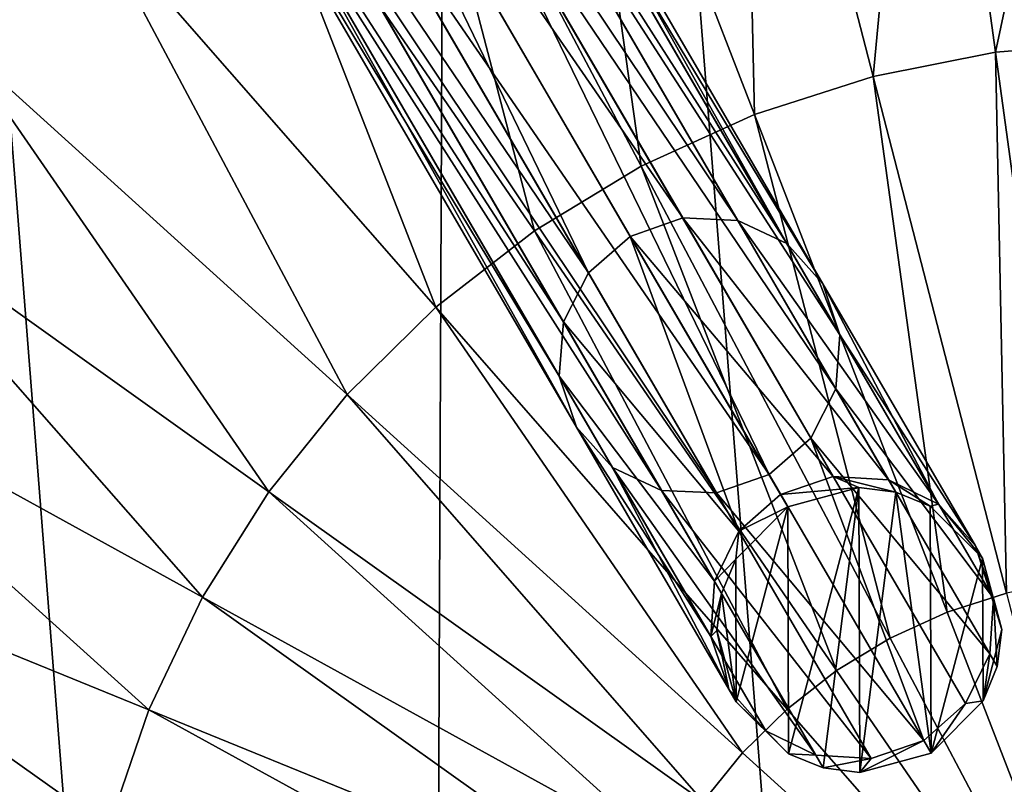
# Model space of a CAD drawing. Header units: millimetres. Extents: x 64 to 3333, y 103 to 3347.
# Tile 364 of 519: x 1707 to 1725, y 1784 to 1797. Entities that reach past the tile are written whole.
import ezdxf

# ---------------------------------------------------------------- set-up
doc = ezdxf.new("R2010")
doc.units = ezdxf.units.MM
doc.header["$LTSCALE"] = 25.4
doc.layers.get('0').update_dxf_attribs({"true_color": 0xff5454})

# ---------------------------------------------------------------- blocks, each defined once
blk = doc.blocks.new('SPIDER-6785-9743.STL')
at = {"color": 0}
mesh = blk.add_polyface(dxfattribs=at)
corners = [(1654.298, 1759.693, 1405.814), (1652.364, 1784.306, 1405.814), (1652.311, 1771.919, 1405.814), (1654.454, 1796.515, 1405.814), (1658.271, 1747.96, 1405.814), (1658.526, 1808.214, 1405.814), (1664.12, 1737.042, 1405.814), (1664.467, 1819.083, 1405.814), (1671.687, 1727.234, 1405.814), (1672.116, 1828.826, 1405.814), (1680.765, 1718.807, 1405.814), (1681.265, 1837.177, 1405.814), (1691.106, 1711.988, 1405.814), (1691.664, 1843.908, 1405.814), (1702.429, 1706.964, 1405.814), (1703.028, 1848.835, 1405.814), (1714.423, 1703.873, 1405.814), (1715.049, 1851.825, 1405.814), (1726.764, 1702.797, 1405.814), (1727.398, 1852.796, 1405.814), (1739.112, 1703.768, 1405.814), (1739.738, 1851.721, 1405.814), (1751.133, 1706.758, 1405.814), (1751.733, 1848.63, 1405.814), (1762.498, 1711.686, 1405.814), (1763.055, 1843.606, 1405.814), (1772.896, 1718.417, 1405.814), (1773.396, 1836.787, 1405.814), (1782.045, 1726.768, 1405.814), (1782.474, 1828.359, 1405.814), (1789.694, 1736.511, 1405.814), (1790.041, 1818.552, 1405.814), (1795.636, 1747.38, 1405.814), (1795.89, 1807.633, 1405.814), (1799.707, 1759.078, 1405.814), (1799.863, 1795.901, 1405.814), (1801.798, 1771.288, 1405.814), (1801.85, 1783.674, 1405.814)]
mesh.append_faces([[corners[k] for k in face] for face in [(0, 1, 2), (35, 36, 37)]], dxfattribs={"vtx0": -1, "color": 0})
mesh.append_faces([[corners[k] for k in face] for face in [(1, 0, 3), (3, 4, 5), (5, 6, 7), (7, 8, 9), (9, 10, 11), (11, 12, 13), (13, 14, 15), (15, 16, 17), (17, 18, 19), (19, 20, 21), (21, 22, 23), (23, 24, 25), (25, 26, 27), (27, 28, 29), (29, 30, 31), (31, 32, 33), (33, 34, 35)]], dxfattribs={"vtx0": -1, "vtx1": -1, "color": 0})
mesh.append_faces([[corners[k] for k in face] for face in [(3, 0, 4), (5, 4, 6), (7, 6, 8), (9, 8, 10), (11, 10, 12), (13, 12, 14), (15, 14, 16), (17, 16, 18), (19, 18, 20), (21, 20, 22), (23, 22, 24), (25, 24, 26), (27, 26, 28), (29, 28, 30), (31, 30, 32), (33, 32, 34), (35, 34, 36)]], dxfattribs={"vtx0": -1, "vtx2": -1, "color": 0})
mesh = blk.add_polyface(dxfattribs=at)
corners = [(1726.514, 1805.769, 1366.004), (1724.521, 1796.417, 1363.8), (1723.27, 1805.514, 1366.004), (1726.7, 1796.588, 1363.8)]
mesh.append_faces([[corners[k] for k in face] for face in [(0, 1, 2), (1, 0, 3)]], dxfattribs={"vtx0": -1, "color": 0})
mesh = blk.add_polyface(dxfattribs=at)
corners = [(1702.796, 1805.574, 1369.111), (1706.345, 1796.58, 1366.004), (1699.736, 1802.567, 1369.111), (1708.666, 1798.86, 1366.004)]
mesh.append_faces([[corners[k] for k in face] for face in [(0, 1, 2), (1, 0, 3)]], dxfattribs={"vtx0": -1, "color": 0})
mesh = blk.add_polyface(dxfattribs=at)
corners = [(1723.27, 1805.514, 1366.004), (1722.376, 1795.994, 1363.8), (1720.078, 1804.884, 1366.004), (1724.521, 1796.417, 1363.8)]
mesh.append_faces([[corners[k] for k in face] for face in [(0, 1, 2), (1, 0, 3)]], dxfattribs={"vtx0": -1, "color": 0})
mesh = blk.add_polyface(dxfattribs=at)
corners = [(1720.078, 1804.884, 1366.004), (1720.296, 1795.324, 1363.8), (1716.981, 1803.888, 1366.004), (1722.376, 1795.994, 1363.8)]
mesh.append_faces([[corners[k] for k in face] for face in [(0, 1, 2), (1, 0, 3)]], dxfattribs={"vtx0": -1, "color": 0})
mesh = blk.add_polyface(dxfattribs=at)
corners = [(1711.947, 1803.79, 1293.345), (1719.038, 1793.512, 1326.117), (1712.86, 1804.123, 1293.262), (1718.118, 1793.19, 1326.165)]
mesh.append_faces([[corners[k] for k in face] for face in [(0, 1, 2), (1, 0, 3)]], dxfattribs={"vtx0": -1, "color": 0})
mesh = blk.add_polyface(dxfattribs=at)
corners = [(1712.86, 1804.123, 1293.262), (1720.002, 1793.468, 1325.979), (1713.806, 1804.111, 1293.024), (1719.038, 1793.512, 1326.117)]
mesh.append_faces([[corners[k] for k in face] for face in [(0, 1, 2), (1, 0, 3)]], dxfattribs={"vtx0": -1, "color": 0})
mesh = blk.add_polyface(dxfattribs=at)
corners = [(1713.806, 1804.111, 1293.024), (1720.865, 1793.063, 1325.774), (1714.641, 1803.753, 1292.669), (1720.002, 1793.468, 1325.979)]
mesh.append_faces([[corners[k] for k in face] for face in [(0, 1, 2), (1, 0, 3)]], dxfattribs={"vtx0": -1, "color": 0})
mesh = blk.add_polyface(dxfattribs=at)
corners = [(1716.981, 1803.888, 1366.004), (1718.307, 1794.418, 1363.8), (1714.02, 1802.539, 1366.004), (1720.296, 1795.324, 1363.8)]
mesh.append_faces([[corners[k] for k in face] for face in [(0, 1, 2), (1, 0, 3)]], dxfattribs={"vtx0": -1, "color": 0})
mesh = blk.add_polyface(dxfattribs=at)
corners = [(1717.384, 1792.55, 1326.117), (1711.947, 1803.79, 1293.345), (1711.206, 1803.161, 1293.262), (1718.118, 1793.19, 1326.165)]
mesh.append_faces([[corners[k] for k in face] for face in [(0, 1, 2), (1, 0, 3)]], dxfattribs={"vtx0": -1, "color": 0})
mesh = blk.add_polyface(dxfattribs=at)
corners = [(1715.238, 1803.106, 1292.25), (1720.865, 1793.063, 1325.774), (1721.495, 1792.359, 1325.531), (1714.641, 1803.753, 1292.669)]
mesh.append_faces([[corners[k] for k in face] for face in [(0, 1, 2), (1, 0, 3)]], dxfattribs={"vtx0": -1, "color": 0})
mesh = blk.add_polyface(dxfattribs=at)
corners = [(1717.384, 1792.55, 1326.117), (1710.75, 1802.332, 1293.024), (1716.947, 1791.689, 1325.979), (1711.206, 1803.161, 1293.262)]
mesh.append_faces([[corners[k] for k in face] for face in [(0, 1, 2), (1, 0, 3)]], dxfattribs={"vtx0": -1, "color": 0})
mesh = blk.add_polyface(dxfattribs=at)
corners = [(1715.506, 1802.267, 1291.83), (1721.495, 1792.359, 1325.531), (1721.796, 1791.464, 1325.288), (1715.238, 1803.106, 1292.25)]
mesh.append_faces([[corners[k] for k in face] for face in [(0, 1, 2), (1, 0, 3)]], dxfattribs={"vtx0": -1, "color": 0})
mesh = blk.add_polyface(dxfattribs=at)
corners = [(1714.02, 1802.539, 1366.004), (1716.437, 1793.287, 1363.8), (1711.236, 1800.856, 1366.004), (1718.307, 1794.418, 1363.8)]
mesh.append_faces([[corners[k] for k in face] for face in [(0, 1, 2), (1, 0, 3)]], dxfattribs={"vtx0": -1, "color": 0})
mesh = blk.add_polyface(dxfattribs=at)
corners = [(1716.947, 1791.689, 1325.979), (1710.649, 1801.429, 1292.669), (1716.873, 1790.738, 1325.774), (1710.75, 1802.332, 1293.024)]
mesh.append_faces([[corners[k] for k in face] for face in [(0, 1, 2), (1, 0, 3)]], dxfattribs={"vtx0": -1, "color": 0})
mesh = blk.add_polyface(dxfattribs=at)
corners = [(1715.405, 1801.364, 1291.475), (1721.796, 1791.464, 1325.288), (1721.722, 1790.514, 1325.082), (1715.506, 1802.267, 1291.83)]
mesh.append_faces([[corners[k] for k in face] for face in [(0, 1, 2), (1, 0, 3)]], dxfattribs={"vtx0": -1, "color": 0})
mesh = blk.add_polyface(dxfattribs=at)
corners = [(1716.873, 1790.738, 1325.774), (1710.917, 1800.59, 1292.25), (1717.174, 1789.843, 1325.531), (1710.649, 1801.429, 1292.669)]
mesh.append_faces([[corners[k] for k in face] for face in [(0, 1, 2), (1, 0, 3)]], dxfattribs={"vtx0": -1, "color": 0})
mesh = blk.add_polyface(dxfattribs=at)
corners = [(1714.949, 1800.535, 1291.238), (1721.722, 1790.514, 1325.082), (1721.285, 1789.653, 1324.945), (1715.405, 1801.364, 1291.475)]
mesh.append_faces([[corners[k] for k in face] for face in [(0, 1, 2), (1, 0, 3)]], dxfattribs={"vtx0": -1, "color": 0})
mesh = blk.add_polyface(dxfattribs=at)
corners = [(1711.236, 1800.856, 1366.004), (1714.71, 1791.947, 1363.8), (1708.666, 1798.86, 1366.004), (1716.437, 1793.287, 1363.8)]
mesh.append_faces([[corners[k] for k in face] for face in [(0, 1, 2), (1, 0, 3)]], dxfattribs={"vtx0": -1, "color": 0})
mesh = blk.add_polyface(dxfattribs=at)
corners = [(1717.174, 1789.843, 1325.531), (1711.514, 1799.943, 1291.83), (1717.804, 1789.14, 1325.288), (1710.917, 1800.59, 1292.25)]
mesh.append_faces([[corners[k] for k in face] for face in [(0, 1, 2), (1, 0, 3)]], dxfattribs={"vtx0": -1, "color": 0})
mesh = blk.add_polyface(dxfattribs=at)
corners = [(1714.949, 1800.535, 1291.238), (1720.551, 1789.012, 1324.896), (1714.208, 1799.906, 1291.154), (1721.285, 1789.653, 1324.945)]
mesh.append_faces([[corners[k] for k in face] for face in [(0, 1, 2), (1, 0, 3)]], dxfattribs={"vtx0": -1, "color": 0})
mesh = blk.add_polyface(dxfattribs=at)
corners = [(1718.667, 1788.735, 1325.082), (1711.514, 1799.943, 1291.83), (1712.349, 1799.585, 1291.475), (1717.804, 1789.14, 1325.288)]
mesh.append_faces([[corners[k] for k in face] for face in [(0, 1, 2), (1, 0, 3)]], dxfattribs={"vtx0": -1, "color": 0})
mesh = blk.add_polyface(dxfattribs=at)
corners = [(1720.551, 1789.012, 1324.896), (1713.295, 1799.572, 1291.238), (1714.208, 1799.906, 1291.154), (1719.631, 1788.69, 1324.945)]
mesh.append_faces([[corners[k] for k in face] for face in [(0, 1, 2), (1, 0, 3)]], dxfattribs={"vtx0": -1, "color": 0})
mesh = blk.add_polyface(dxfattribs=at)
corners = [(1719.631, 1788.69, 1324.945), (1712.349, 1799.585, 1291.475), (1713.295, 1799.572, 1291.238), (1718.667, 1788.735, 1325.082)]
mesh.append_faces([[corners[k] for k in face] for face in [(0, 1, 2), (1, 0, 3)]], dxfattribs={"vtx0": -1, "color": 0})
mesh = blk.add_polyface(dxfattribs=at)
corners = [(1708.666, 1798.86, 1366.004), (1713.151, 1790.415, 1363.8), (1706.345, 1796.58, 1366.004), (1714.71, 1791.947, 1363.8)]
mesh.append_faces([[corners[k] for k in face] for face in [(0, 1, 2), (1, 0, 3)]], dxfattribs={"vtx0": -1, "color": 0})
mesh = blk.add_polyface(dxfattribs=at)
corners = [(1706.345, 1796.58, 1366.004), (1711.78, 1788.713, 1363.8), (1704.305, 1794.046, 1366.004), (1713.151, 1790.415, 1363.8)]
mesh.append_faces([[corners[k] for k in face] for face in [(0, 1, 2), (1, 0, 3)]], dxfattribs={"vtx0": -1, "color": 0})
mesh = blk.add_polyface(dxfattribs=at)
corners = [(1726.7, 1796.588, 1363.8), (1725.795, 1787.147, 1362.521), (1724.521, 1796.417, 1363.8), (1726.889, 1787.233, 1362.521)]
mesh.append_faces([[corners[k] for k in face] for face in [(0, 1, 2), (1, 0, 3)]], dxfattribs={"vtx0": -1, "color": 0})
mesh = blk.add_polyface(dxfattribs=at)
corners = [(1724.521, 1796.417, 1363.8), (1724.718, 1786.934, 1362.521), (1722.376, 1795.994, 1363.8), (1725.795, 1787.147, 1362.521)]
mesh.append_faces([[corners[k] for k in face] for face in [(0, 1, 2), (1, 0, 3)]], dxfattribs={"vtx0": -1, "color": 0})
mesh = blk.add_polyface(dxfattribs=at)
corners = [(1722.376, 1795.994, 1363.8), (1723.674, 1786.598, 1362.521), (1720.296, 1795.324, 1363.8), (1724.718, 1786.934, 1362.521)]
mesh.append_faces([[corners[k] for k in face] for face in [(0, 1, 2), (1, 0, 3)]], dxfattribs={"vtx0": -1, "color": 0})
mesh = blk.add_polyface(dxfattribs=at)
corners = [(1720.296, 1795.324, 1363.8), (1722.675, 1786.143, 1362.521), (1718.307, 1794.418, 1363.8), (1723.674, 1786.598, 1362.521)]
mesh.append_faces([[corners[k] for k in face] for face in [(0, 1, 2), (1, 0, 3)]], dxfattribs={"vtx0": -1, "color": 0})
mesh = blk.add_polyface(dxfattribs=at)
corners = [(1718.307, 1794.418, 1363.8), (1721.736, 1785.575, 1362.521), (1716.437, 1793.287, 1363.8), (1722.675, 1786.143, 1362.521)]
mesh.append_faces([[corners[k] for k in face] for face in [(0, 1, 2), (1, 0, 3)]], dxfattribs={"vtx0": -1, "color": 0})
mesh = blk.add_polyface(dxfattribs=at)
corners = [(1704.305, 1794.046, 1366.004), (1710.617, 1786.862, 1363.8), (1702.572, 1791.292, 1366.004), (1711.78, 1788.713, 1363.8)]
mesh.append_faces([[corners[k] for k in face] for face in [(0, 1, 2), (1, 0, 3)]], dxfattribs={"vtx0": -1, "color": 0})
mesh = blk.add_polyface(dxfattribs=at)
corners = [(1718.118, 1793.19, 1326.165), (1721.676, 1788.982, 1359.666), (1719.038, 1793.512, 1326.117), (1720.753, 1788.664, 1359.676)]
mesh.append_faces([[corners[k] for k in face] for face in [(0, 1, 2), (1, 0, 3)]], dxfattribs={"vtx0": -1, "color": 0})
mesh = blk.add_polyface(dxfattribs=at)
corners = [(1719.038, 1793.512, 1326.117), (1722.649, 1788.922, 1359.636), (1720.002, 1793.468, 1325.979), (1721.676, 1788.982, 1359.666)]
mesh.append_faces([[corners[k] for k in face] for face in [(0, 1, 2), (1, 0, 3)]], dxfattribs={"vtx0": -1, "color": 0})
mesh = blk.add_polyface(dxfattribs=at)
corners = [(1720.002, 1793.468, 1325.979), (1723.525, 1788.495, 1359.593), (1720.865, 1793.063, 1325.774), (1722.649, 1788.922, 1359.636)]
mesh.append_faces([[corners[k] for k in face] for face in [(0, 1, 2), (1, 0, 3)]], dxfattribs={"vtx0": -1, "color": 0})
mesh = blk.add_polyface(dxfattribs=at)
corners = [(1716.437, 1793.287, 1363.8), (1720.869, 1784.902, 1362.521), (1714.71, 1791.947, 1363.8), (1721.736, 1785.575, 1362.521)]
mesh.append_faces([[corners[k] for k in face] for face in [(0, 1, 2), (1, 0, 3)]], dxfattribs={"vtx0": -1, "color": 0})
mesh = blk.add_polyface(dxfattribs=at)
corners = [(1720.022, 1788.019, 1359.666), (1718.118, 1793.19, 1326.165), (1717.384, 1792.55, 1326.117), (1720.753, 1788.664, 1359.676)]
mesh.append_faces([[corners[k] for k in face] for face in [(0, 1, 2), (1, 0, 3)]], dxfattribs={"vtx0": -1, "color": 0})
mesh = blk.add_polyface(dxfattribs=at)
corners = [(1721.495, 1792.359, 1325.531), (1723.525, 1788.495, 1359.593), (1724.17, 1787.765, 1359.542), (1720.865, 1793.063, 1325.774)]
mesh.append_faces([[corners[k] for k in face] for face in [(0, 1, 2), (1, 0, 3)]], dxfattribs={"vtx0": -1, "color": 0})
mesh = blk.add_polyface(dxfattribs=at)
corners = [(1720.022, 1788.019, 1359.666), (1716.947, 1791.689, 1325.979), (1719.593, 1787.143, 1359.636), (1717.384, 1792.55, 1326.117)]
mesh.append_faces([[corners[k] for k in face] for face in [(0, 1, 2), (1, 0, 3)]], dxfattribs={"vtx0": -1, "color": 0})
mesh = blk.add_polyface(dxfattribs=at)
corners = [(1721.796, 1791.464, 1325.288), (1724.17, 1787.765, 1359.542), (1724.486, 1786.844, 1359.49), (1721.495, 1792.359, 1325.531)]
mesh.append_faces([[corners[k] for k in face] for face in [(0, 1, 2), (1, 0, 3)]], dxfattribs={"vtx0": -1, "color": 0})
mesh = blk.add_polyface(dxfattribs=at)
corners = [(1714.71, 1791.947, 1363.8), (1720.086, 1784.133, 1362.521), (1713.151, 1790.415, 1363.8), (1720.869, 1784.902, 1362.521)]
mesh.append_faces([[corners[k] for k in face] for face in [(0, 1, 2), (1, 0, 3)]], dxfattribs={"vtx0": -1, "color": 0})
mesh = blk.add_polyface(dxfattribs=at)
corners = [(1719.593, 1787.143, 1359.636), (1716.873, 1790.738, 1325.774), (1719.532, 1786.171, 1359.593), (1716.947, 1791.689, 1325.979)]
mesh.append_faces([[corners[k] for k in face] for face in [(0, 1, 2), (1, 0, 3)]], dxfattribs={"vtx0": -1, "color": 0})
mesh = blk.add_polyface(dxfattribs=at)
corners = [(1721.722, 1790.514, 1325.082), (1724.486, 1786.844, 1359.49), (1724.425, 1785.872, 1359.447), (1721.796, 1791.464, 1325.288)]
mesh.append_faces([[corners[k] for k in face] for face in [(0, 1, 2), (1, 0, 3)]], dxfattribs={"vtx0": -1, "color": 0})
mesh = blk.add_polyface(dxfattribs=at)
corners = [(1702.572, 1791.292, 1366.004), (1709.676, 1784.89, 1363.8), (1701.171, 1788.355, 1366.004), (1710.617, 1786.862, 1363.8)]
mesh.append_faces([[corners[k] for k in face] for face in [(0, 1, 2), (1, 0, 3)]], dxfattribs={"vtx0": -1, "color": 0})
mesh = blk.add_polyface(dxfattribs=at)
corners = [(1719.532, 1786.171, 1359.593), (1717.174, 1789.843, 1325.531), (1719.849, 1785.25, 1359.542), (1716.873, 1790.738, 1325.774)]
mesh.append_faces([[corners[k] for k in face] for face in [(0, 1, 2), (1, 0, 3)]], dxfattribs={"vtx0": -1, "color": 0})
mesh = blk.add_polyface(dxfattribs=at)
corners = [(1721.285, 1789.653, 1324.945), (1724.425, 1785.872, 1359.447), (1723.996, 1784.996, 1359.417), (1721.722, 1790.514, 1325.082)]
mesh.append_faces([[corners[k] for k in face] for face in [(0, 1, 2), (1, 0, 3)]], dxfattribs={"vtx0": -1, "color": 0})
mesh = blk.add_polyface(dxfattribs=at)
corners = [(1713.151, 1790.415, 1363.8), (1719.398, 1783.278, 1362.521), (1711.78, 1788.713, 1363.8), (1720.086, 1784.133, 1362.521)]
mesh.append_faces([[corners[k] for k in face] for face in [(0, 1, 2), (1, 0, 3)]], dxfattribs={"vtx0": -1, "color": 0})
mesh = blk.add_polyface(dxfattribs=at)
corners = [(1719.849, 1785.25, 1359.542), (1717.804, 1789.14, 1325.288), (1720.494, 1784.52, 1359.49), (1717.174, 1789.843, 1325.531)]
mesh.append_faces([[corners[k] for k in face] for face in [(0, 1, 2), (1, 0, 3)]], dxfattribs={"vtx0": -1, "color": 0})
mesh = blk.add_polyface(dxfattribs=at)
corners = [(1721.285, 1789.653, 1324.945), (1723.265, 1784.35, 1359.407), (1720.551, 1789.012, 1324.896), (1723.996, 1784.996, 1359.417)]
mesh.append_faces([[corners[k] for k in face] for face in [(0, 1, 2), (1, 0, 3)]], dxfattribs={"vtx0": -1, "color": 0})
mesh = blk.add_polyface(dxfattribs=at)
corners = [(1721.37, 1784.093, 1359.447), (1717.804, 1789.14, 1325.288), (1718.667, 1788.735, 1325.082), (1720.494, 1784.52, 1359.49)]
mesh.append_faces([[corners[k] for k in face] for face in [(0, 1, 2), (1, 0, 3)]], dxfattribs={"vtx0": -1, "color": 0})
mesh = blk.add_polyface(dxfattribs=at)
corners = [(1723.265, 1784.35, 1359.407), (1719.631, 1788.69, 1324.945), (1720.551, 1789.012, 1324.896), (1722.343, 1784.033, 1359.417)]
mesh.append_faces([[corners[k] for k in face] for face in [(0, 1, 2), (1, 0, 3)]], dxfattribs={"vtx0": -1, "color": 0})
mesh = blk.add_polyface(dxfattribs=at)
corners = [(1722.128, 1788.788, 1369.032), (1721.676, 1788.982, 1359.666), (1720.753, 1788.664, 1359.676)]
mesh.append_faces([[corners[k] for k in face] for face in [(0, 1, 2)]], dxfattribs={"color": 0})
mesh = blk.add_polyface(dxfattribs=at)
corners = [(1722.775, 1788.705, 1369.032), (1721.676, 1788.982, 1359.666), (1722.128, 1788.788, 1369.032)]
mesh.append_faces([[corners[k] for k in face] for face in [(0, 1, 2)]], dxfattribs={"color": 0})
mesh = blk.add_polyface(dxfattribs=at)
corners = [(1722.775, 1788.705, 1369.032), (1722.649, 1788.922, 1359.636), (1721.676, 1788.982, 1359.666)]
mesh.append_faces([[corners[k] for k in face] for face in [(0, 1, 2)]], dxfattribs={"color": 0})
mesh = blk.add_polyface(dxfattribs=at)
corners = [(1719.976, 1785.03, 1369.032), (1719.72, 1786.926, 1369.032), (1719.637, 1786.279, 1369.032), (1719.967, 1787.53, 1369.032), (1720.879, 1788.448, 1369.032), (1720.895, 1784.118, 1369.032), (1722.128, 1788.788, 1369.032), (1721.499, 1783.871, 1369.032), (1722.146, 1783.788, 1369.032), (1722.775, 1788.705, 1369.032), (1723.395, 1784.127, 1369.032), (1723.379, 1788.458, 1369.032), (1724.297, 1787.546, 1369.032), (1724.306, 1785.046, 1369.032), (1724.637, 1786.297, 1369.032), (1724.554, 1785.65, 1369.032)]
mesh.append_faces([[corners[k] for k in face] for face in [(0, 1, 2), (14, 13, 15)]], dxfattribs={"vtx0": -1, "color": 0})
mesh.append_faces([[corners[k] for k in face] for face in [(1, 0, 3), (3, 0, 4), (4, 5, 6), (6, 8, 9), (9, 10, 11), (11, 10, 12), (12, 13, 14)]], dxfattribs={"vtx0": -1, "vtx1": -1, "color": 0})
mesh.append_faces([[corners[k] for k in face] for face in [(4, 0, 5), (6, 5, 7), (6, 7, 8), (9, 8, 10), (12, 10, 13)]], dxfattribs={"vtx0": -1, "vtx2": -1, "color": 0})
mesh = blk.add_polyface(dxfattribs=at)
corners = [(1722.128, 1788.788, 1369.032), (1720.753, 1788.664, 1359.676), (1720.879, 1788.448, 1369.032)]
mesh.append_faces([[corners[k] for k in face] for face in [(0, 1, 2)]], dxfattribs={"color": 0})
mesh = blk.add_polyface(dxfattribs=at)
corners = [(1723.379, 1788.458, 1369.032), (1722.649, 1788.922, 1359.636), (1722.775, 1788.705, 1369.032)]
mesh.append_faces([[corners[k] for k in face] for face in [(0, 1, 2)]], dxfattribs={"color": 0})
mesh = blk.add_polyface(dxfattribs=at)
corners = [(1723.379, 1788.458, 1369.032), (1723.525, 1788.495, 1359.593), (1722.649, 1788.922, 1359.636)]
mesh.append_faces([[corners[k] for k in face] for face in [(0, 1, 2)]], dxfattribs={"color": 0})
mesh = blk.add_polyface(dxfattribs=at)
corners = [(1711.78, 1788.713, 1363.8), (1718.813, 1782.349, 1362.521), (1710.617, 1786.862, 1363.8), (1719.398, 1783.278, 1362.521)]
mesh.append_faces([[corners[k] for k in face] for face in [(0, 1, 2), (1, 0, 3)]], dxfattribs={"vtx0": -1, "color": 0})
mesh = blk.add_polyface(dxfattribs=at)
corners = [(1722.343, 1784.033, 1359.417), (1718.667, 1788.735, 1325.082), (1719.631, 1788.69, 1324.945), (1721.37, 1784.093, 1359.447)]
mesh.append_faces([[corners[k] for k in face] for face in [(0, 1, 2), (1, 0, 3)]], dxfattribs={"vtx0": -1, "color": 0})
mesh = blk.add_polyface(dxfattribs=at)
corners = [(1720.879, 1788.448, 1369.032), (1720.753, 1788.664, 1359.676), (1720.022, 1788.019, 1359.666)]
mesh.append_faces([[corners[k] for k in face] for face in [(0, 1, 2)]], dxfattribs={"color": 0})
mesh = blk.add_polyface(dxfattribs=at)
corners = [(1720.879, 1788.448, 1369.032), (1720.022, 1788.019, 1359.666), (1719.967, 1787.53, 1369.032)]
mesh.append_faces([[corners[k] for k in face] for face in [(0, 1, 2)]], dxfattribs={"color": 0})
mesh = blk.add_polyface(dxfattribs=at)
corners = [(1724.297, 1787.546, 1369.032), (1723.525, 1788.495, 1359.593), (1723.379, 1788.458, 1369.032)]
mesh.append_faces([[corners[k] for k in face] for face in [(0, 1, 2)]], dxfattribs={"color": 0})
mesh = blk.add_polyface(dxfattribs=at)
corners = [(1723.525, 1788.495, 1359.593), (1724.297, 1787.546, 1369.032), (1724.17, 1787.765, 1359.542)]
mesh.append_faces([[corners[k] for k in face] for face in [(0, 1, 2)]], dxfattribs={"color": 0})
mesh = blk.add_polyface(dxfattribs=at)
corners = [(1701.171, 1788.355, 1366.004), (1708.97, 1782.821, 1363.8), (1700.121, 1785.276, 1366.004), (1709.676, 1784.89, 1363.8)]
mesh.append_faces([[corners[k] for k in face] for face in [(0, 1, 2), (1, 0, 3)]], dxfattribs={"vtx0": -1, "color": 0})
mesh = blk.add_polyface(dxfattribs=at)
corners = [(1720.022, 1788.019, 1359.666), (1719.593, 1787.143, 1359.636), (1719.967, 1787.53, 1369.032)]
mesh.append_faces([[corners[k] for k in face] for face in [(0, 1, 2)]], dxfattribs={"color": 0})
mesh = blk.add_polyface(dxfattribs=at)
corners = [(1724.17, 1787.765, 1359.542), (1724.297, 1787.546, 1369.032), (1724.637, 1786.297, 1369.032)]
mesh.append_faces([[corners[k] for k in face] for face in [(0, 1, 2)]], dxfattribs={"color": 0})
mesh = blk.add_polyface(dxfattribs=at)
corners = [(1724.17, 1787.765, 1359.542), (1724.637, 1786.297, 1369.032), (1724.486, 1786.844, 1359.49)]
mesh.append_faces([[corners[k] for k in face] for face in [(0, 1, 2)]], dxfattribs={"color": 0})
mesh = blk.add_polyface(dxfattribs=at)
corners = [(1719.967, 1787.53, 1369.032), (1719.593, 1787.143, 1359.636), (1719.72, 1786.926, 1369.032)]
mesh.append_faces([[corners[k] for k in face] for face in [(0, 1, 2)]], dxfattribs={"color": 0})
mesh = blk.add_polyface(dxfattribs=at)
corners = [(1719.593, 1787.143, 1359.636), (1719.532, 1786.171, 1359.593), (1719.72, 1786.926, 1369.032)]
mesh.append_faces([[corners[k] for k in face] for face in [(0, 1, 2)]], dxfattribs={"color": 0})
mesh = blk.add_polyface(dxfattribs=at)
corners = [(1719.72, 1786.926, 1369.032), (1719.532, 1786.171, 1359.593), (1719.637, 1786.279, 1369.032)]
mesh.append_faces([[corners[k] for k in face] for face in [(0, 1, 2)]], dxfattribs={"color": 0})
mesh = blk.add_polyface(dxfattribs=at)
corners = [(1727.081, 1777.797, 1362.181), (1723.674, 1786.598, 1362.521), (1724.718, 1786.934, 1362.521)]
mesh.append_faces([[corners[k] for k in face] for face in [(0, 1, 2)]], dxfattribs={"color": 0})
mesh = blk.add_polyface(dxfattribs=at)
corners = [(1710.617, 1786.862, 1363.8), (1718.341, 1781.359, 1362.521), (1709.676, 1784.89, 1363.8), (1718.813, 1782.349, 1362.521)]
mesh.append_faces([[corners[k] for k in face] for face in [(0, 1, 2), (1, 0, 3)]], dxfattribs={"vtx0": -1, "color": 0})
mesh = blk.add_polyface(dxfattribs=at)
corners = [(1724.486, 1786.844, 1359.49), (1724.554, 1785.65, 1369.032), (1724.425, 1785.872, 1359.447)]
mesh.append_faces([[corners[k] for k in face] for face in [(0, 1, 2)]], dxfattribs={"color": 0})
mesh = blk.add_polyface(dxfattribs=at)
corners = [(1724.486, 1786.844, 1359.49), (1724.637, 1786.297, 1369.032), (1724.554, 1785.65, 1369.032)]
mesh.append_faces([[corners[k] for k in face] for face in [(0, 1, 2)]], dxfattribs={"color": 0})
mesh = blk.add_polyface(dxfattribs=at)
corners = [(1727.081, 1777.797, 1362.181), (1722.675, 1786.143, 1362.521), (1723.674, 1786.598, 1362.521)]
mesh.append_faces([[corners[k] for k in face] for face in [(0, 1, 2)]], dxfattribs={"color": 0})
mesh = blk.add_polyface(dxfattribs=at)
corners = [(1719.637, 1786.279, 1369.032), (1719.532, 1786.171, 1359.593), (1719.849, 1785.25, 1359.542)]
mesh.append_faces([[corners[k] for k in face] for face in [(0, 1, 2)]], dxfattribs={"color": 0})
mesh = blk.add_polyface(dxfattribs=at)
corners = [(1719.637, 1786.279, 1369.032), (1719.849, 1785.25, 1359.542), (1719.976, 1785.03, 1369.032)]
mesh.append_faces([[corners[k] for k in face] for face in [(0, 1, 2)]], dxfattribs={"color": 0})
mesh = blk.add_polyface(dxfattribs=at)
corners = [(1727.081, 1777.797, 1362.181), (1721.736, 1785.575, 1362.521), (1722.675, 1786.143, 1362.521)]
mesh.append_faces([[corners[k] for k in face] for face in [(0, 1, 2)]], dxfattribs={"color": 0})
mesh = blk.add_polyface(dxfattribs=at)
corners = [(1724.425, 1785.872, 1359.447), (1724.306, 1785.046, 1369.032), (1723.996, 1784.996, 1359.417)]
mesh.append_faces([[corners[k] for k in face] for face in [(0, 1, 2)]], dxfattribs={"color": 0})
mesh = blk.add_polyface(dxfattribs=at)
corners = [(1724.425, 1785.872, 1359.447), (1724.554, 1785.65, 1369.032), (1724.306, 1785.046, 1369.032)]
mesh.append_faces([[corners[k] for k in face] for face in [(0, 1, 2)]], dxfattribs={"color": 0})
mesh = blk.add_polyface(dxfattribs=at)
corners = [(1727.081, 1777.797, 1362.181), (1720.869, 1784.902, 1362.521), (1721.736, 1785.575, 1362.521)]
mesh.append_faces([[corners[k] for k in face] for face in [(0, 1, 2)]], dxfattribs={"color": 0})
mesh = blk.add_polyface(dxfattribs=at)
corners = [(1700.121, 1785.276, 1366.004), (1708.509, 1780.685, 1363.8), (1699.435, 1782.096, 1366.004), (1708.97, 1782.821, 1363.8)]
mesh.append_faces([[corners[k] for k in face] for face in [(0, 1, 2), (1, 0, 3)]], dxfattribs={"vtx0": -1, "color": 0})
mesh = blk.add_polyface(dxfattribs=at)
corners = [(1719.849, 1785.25, 1359.542), (1720.494, 1784.52, 1359.49), (1719.976, 1785.03, 1369.032)]
mesh.append_faces([[corners[k] for k in face] for face in [(0, 1, 2)]], dxfattribs={"color": 0})
mesh = blk.add_polyface(dxfattribs=at)
corners = [(1719.976, 1785.03, 1369.032), (1720.494, 1784.52, 1359.49), (1720.895, 1784.118, 1369.032)]
mesh.append_faces([[corners[k] for k in face] for face in [(0, 1, 2)]], dxfattribs={"color": 0})
mesh = blk.add_polyface(dxfattribs=at)
corners = [(1723.395, 1784.127, 1369.032), (1723.265, 1784.35, 1359.407), (1723.996, 1784.996, 1359.417)]
mesh.append_faces([[corners[k] for k in face] for face in [(0, 1, 2)]], dxfattribs={"color": 0})
mesh = blk.add_polyface(dxfattribs=at)
corners = [(1724.306, 1785.046, 1369.032), (1723.395, 1784.127, 1369.032), (1723.996, 1784.996, 1359.417)]
mesh.append_faces([[corners[k] for k in face] for face in [(0, 1, 2)]], dxfattribs={"color": 0})
mesh = blk.add_polyface(dxfattribs=at)
corners = [(1709.676, 1784.89, 1363.8), (1717.986, 1780.32, 1362.521), (1708.97, 1782.821, 1363.8), (1718.341, 1781.359, 1362.521)]
mesh.append_faces([[corners[k] for k in face] for face in [(0, 1, 2), (1, 0, 3)]], dxfattribs={"vtx0": -1, "color": 0})
mesh = blk.add_polyface(dxfattribs=at)
corners = [(1727.081, 1777.797, 1362.181), (1720.086, 1784.133, 1362.521), (1720.869, 1784.902, 1362.521)]
mesh.append_faces([[corners[k] for k in face] for face in [(0, 1, 2)]], dxfattribs={"color": 0})
mesh = blk.add_polyface(dxfattribs=at)
corners = [(1720.895, 1784.118, 1369.032), (1720.494, 1784.52, 1359.49), (1721.37, 1784.093, 1359.447)]
mesh.append_faces([[corners[k] for k in face] for face in [(0, 1, 2)]], dxfattribs={"color": 0})
mesh = blk.add_polyface(dxfattribs=at)
corners = [(1698.939, 1784.268, 1292.478), (1712.16, 1782.517, 1325.328), (1699.817, 1784.332, 1292.058), (1711.217, 1782.463, 1325.572)]
mesh.append_faces([[corners[k] for k in face] for face in [(0, 1, 2), (1, 0, 3)]], dxfattribs={"vtx0": -1, "color": 0})
mesh = blk.add_polyface(dxfattribs=at)
corners = [(1699.817, 1784.332, 1292.058), (1713.047, 1782.194, 1325.084), (1700.639, 1784.018, 1291.638), (1712.16, 1782.517, 1325.328)]
mesh.append_faces([[corners[k] for k in face] for face in [(0, 1, 2), (1, 0, 3)]], dxfattribs={"vtx0": -1, "color": 0})
mesh = blk.add_polyface(dxfattribs=at)
corners = [(1722.146, 1783.788, 1369.032), (1723.265, 1784.35, 1359.407), (1723.395, 1784.127, 1369.032)]
mesh.append_faces([[corners[k] for k in face] for face in [(0, 1, 2)]], dxfattribs={"color": 0})
mesh = blk.add_polyface(dxfattribs=at)
corners = [(1722.146, 1783.788, 1369.032), (1722.343, 1784.033, 1359.417), (1723.265, 1784.35, 1359.407)]
mesh.append_faces([[corners[k] for k in face] for face in [(0, 1, 2)]], dxfattribs={"color": 0})
mesh = blk.add_polyface(dxfattribs=at)
corners = [(1698.139, 1783.838, 1292.834), (1711.217, 1782.463, 1325.572), (1698.939, 1784.268, 1292.478), (1710.363, 1782.041, 1325.779)]
mesh.append_faces([[corners[k] for k in face] for face in [(0, 1, 2), (1, 0, 3)]], dxfattribs={"vtx0": -1, "color": 0})
mesh = blk.add_polyface(dxfattribs=at)
corners = [(1727.081, 1777.797, 1362.181), (1719.398, 1783.278, 1362.521), (1720.086, 1784.133, 1362.521)]
mesh.append_faces([[corners[k] for k in face] for face in [(0, 1, 2)]], dxfattribs={"color": 0})
mesh = blk.add_polyface(dxfattribs=at)
corners = [(1720.895, 1784.118, 1369.032), (1721.37, 1784.093, 1359.447), (1721.499, 1783.871, 1369.032)]
mesh.append_faces([[corners[k] for k in face] for face in [(0, 1, 2)]], dxfattribs={"color": 0})
mesh = blk.add_polyface(dxfattribs=at)
corners = [(1700.639, 1784.018, 1291.638), (1713.744, 1781.544, 1324.877), (1701.281, 1783.376, 1291.282), (1713.047, 1782.194, 1325.084)]
mesh.append_faces([[corners[k] for k in face] for face in [(0, 1, 2), (1, 0, 3)]], dxfattribs={"vtx0": -1, "color": 0})
mesh = blk.add_polyface(dxfattribs=at)
corners = [(1721.499, 1783.871, 1369.032), (1721.37, 1784.093, 1359.447), (1722.343, 1784.033, 1359.417)]
mesh.append_faces([[corners[k] for k in face] for face in [(0, 1, 2)]], dxfattribs={"color": 0})
mesh = blk.add_polyface(dxfattribs=at)
corners = [(1721.499, 1783.871, 1369.032), (1722.343, 1784.033, 1359.417), (1722.146, 1783.788, 1369.032)]
mesh.append_faces([[corners[k] for k in face] for face in [(0, 1, 2)]], dxfattribs={"color": 0})
mesh = blk.add_polyface(dxfattribs=at)
corners = [(1710.363, 1782.041, 1325.779), (1697.539, 1783.106, 1293.072), (1709.727, 1781.315, 1325.917), (1698.139, 1783.838, 1292.834)]
mesh.append_faces([[corners[k] for k in face] for face in [(0, 1, 2), (1, 0, 3)]], dxfattribs={"vtx0": -1, "color": 0})

msp = doc.modelspace()

# ---------------------------------------------------------------- block references
at = {"color": 250, "true_color": 0x262626}
msp.add_blockref('SPIDER-6785-9743.STL', (0, 0), dxfattribs=at)

doc.saveas('drawing.dxf')
